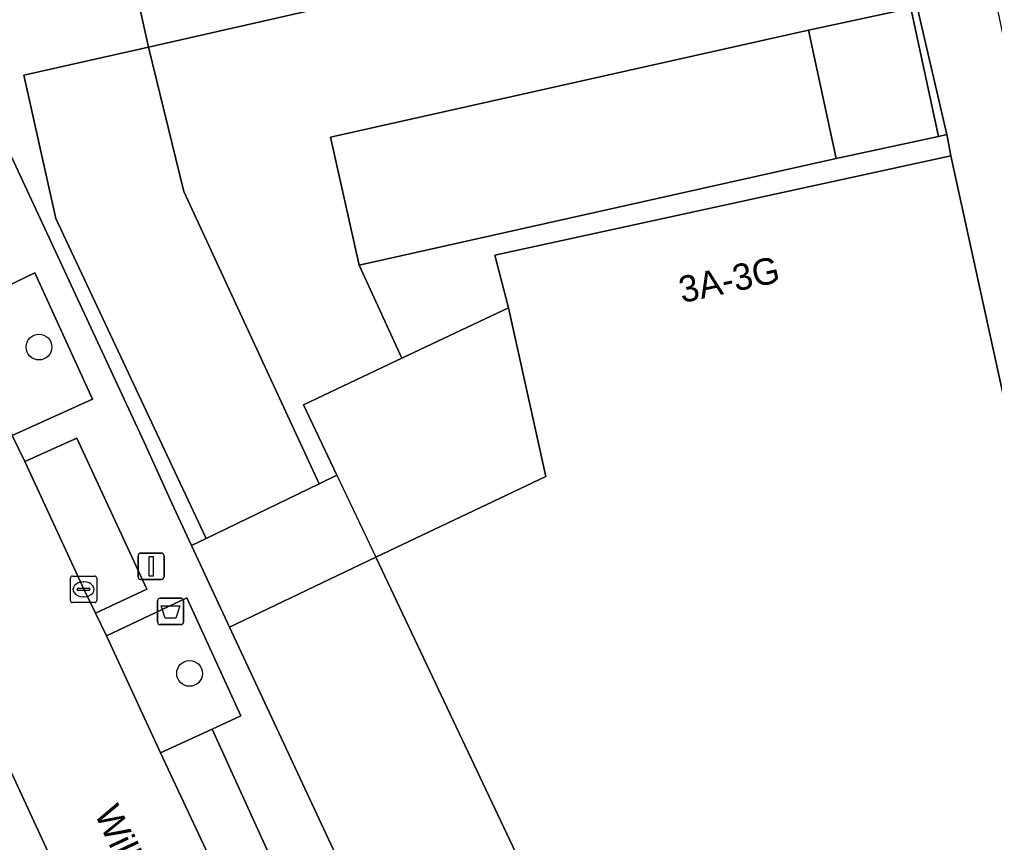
# Model space of a CAD drawing. Extents: x 160030 to 160839, y 385325 to 386450.
# Drawn here: x 160597.28 to 160634.28, y 385832.8 to 385864.05 of the extents above; entities that cross this region are included whole.
import ezdxf

# ---------------------------------------------------------------- set-up
doc = ezdxf.new("R2010")
doc.units = 0
for name, color, linetype in [('IMGEO_Afvalbak', 7, 'Continuous'), ('IMGEO_Boom', 7, 'Continuous'), ('IMGEO_Erf', 7, 'Continuous'), ('IMGEO_Groenvoorziening', 7, 'Continuous'), ('IMGEO_Kolk', 7, 'Continuous'), ('IMGEO_Lage_trafo', 7, 'Continuous'), ('IMGEO_Lichtmast', 7, 'Continuous'), ('IMGEO_Openbare_ruimte_label', 7, 'Continuous'), ('IMGEO_Pand', 7, 'Continuous'), ('IMGEO_Pand_nummerreeks', 7, 'Continuous'), ('IMGEO_Pand_overbouw', 7, 'Continuous'), ('IMGEO_Parkeervlak_open', 7, 'Continuous'), ('IMGEO_Rijbaan_lokaal_open', 7, 'Continuous'), ('IMGEO_Voetpad_open', 7, 'Continuous')]:
    doc.layers.add(name, color=color, linetype=linetype)

msp = doc.modelspace()

# ---------------------------------------------------------------- linework, layer by layer
at = {"layer": 'IMGEO_Afvalbak'}
for p, q in [((160602.518, 385841.174), (160602.518, 385841.974)), ((160602.518, 385841.974), (160602.518, 385841.174)), ((160602.618, 385842.074), (160603.408, 385842.074)), ((160603.408, 385842.074), (160602.618, 385842.074)), ((160603.508, 385841.974), (160603.508, 385841.174)), ((160603.508, 385841.174), (160603.508, 385841.974)), ((160603.408, 385841.074), (160602.618, 385841.074)), ((160602.618, 385841.074), (160603.408, 385841.074))]:
    msp.add_line(p, q, dxfattribs=at)
msp.add_lwpolyline([(160602.661, 385841.788), (160603.365, 385841.788), (160603.216, 385841.318), (160602.81, 385841.318), (160602.661, 385841.788)], dxfattribs=at)
for centre, start, end in [((160602.618, 385841.974), 90, 180), ((160602.618, 385841.974), 90, 180), ((160603.408, 385841.974), 0, 90), ((160603.408, 385841.974), 360, 90), ((160602.618, 385841.174), 180, 270), ((160602.618, 385841.174), 180, 270), ((160603.408, 385841.174), 270, 0), ((160603.408, 385841.174), 270, 0)]:
    msp.add_arc(centre, 0.1, start, end, dxfattribs=at)
at = {"layer": 'IMGEO_Boom'}
for centre in [(160598.018, 385851.61), (160603.734, 385839.22)]:
    msp.add_circle(centre, 0.489, dxfattribs=at)
at = {"layer": 'IMGEO_Erf'}
msp.add_lwpolyline([(160628.215, 385874.288), (160623.497, 385873.197), (160623.596, 385872.713), (160624.542, 385868.088), (160602.172, 385862.995), (160603.513, 385857.519), (160608.647, 385846.422), (160609.324, 385846.751), (160608.058, 385849.424), (160611.79, 385851.19), (160610.175, 385854.715), (160609.084, 385859.582), (160627.22, 385863.649), (160631.107, 385864.484), (160632.155, 385859.608), (160632.478, 385859.677), (160631.321, 385864.631), (160630.407, 385864.448)], close=True, dxfattribs=at)
at = {"layer": 'IMGEO_Groenvoorziening'}
for points in [[(160594.948, 385863.158), (160602.01, 385847.996), (160603.06, 385845.68), (160603.81, 385844.072), (160604.368, 385844.343), (160598.66, 385856.495), (160597.445, 385861.94), (160602.172, 385862.995), (160601.112, 385867.793), (160623.596, 385872.713)], [(160610.802, 385843.631), (160605.255, 385840.973), (160610.345, 385830.058), (160617.196, 385815.364), (160617.361, 385815.011)], [(160620.613, 385813.311), (160620.845, 385813.352), (160619.77, 385818.137), (160637.74, 385822.046), (160637.627, 385822.518), (160623.132, 385819.354), (160622.772, 385821.298), (160621.639, 385820.722), (160610.802, 385843.631)]]:
    msp.add_lwpolyline(points, dxfattribs=at)
for points in [[(160594.82, 385840.075), (160587.446, 385855.675), (160586.515, 385857.722), (160585.696, 385859.359), (160585.308, 385860.273), (160582.943, 385859.181), (160589.258, 385845.289), (160597.319, 385828.155), (160599.823, 385829.279)], [(160594.812, 385852.965), (160596.997, 385848.25), (160600.049, 385849.637), (160597.857, 385854.435)], [(160600.585, 385840.653), (160602.636, 385836.209), (160604.588, 385837.106), (160605.685, 385837.61), (160603.63, 385842.093)]]:
    msp.add_lwpolyline(points, close=True, dxfattribs=at)
at = {"layer": 'IMGEO_Kolk'}
for p, q in [((160599.209, 385841.987), (160599.209, 385842.839)), ((160599.284, 385842.913), (160600.136, 385842.913)), ((160599.697, 385842.693), (160599.722, 385842.693)), ((160600.21, 385842.839), (160600.21, 385841.987)), ((160599.468, 385842.407), (160599.468, 385842.419)), ((160599.906, 385842.37), (160599.508, 385842.37)), ((160599.511, 385842.456), (160599.909, 385842.456)), ((160599.952, 385842.419), (160599.952, 385842.407)), ((160599.72, 385842.133), (160599.695, 385842.133)), ((160600.136, 385841.913), (160599.284, 385841.913))]:
    msp.add_line(p, q, dxfattribs=at)
for points in [[(160599.209, 385841.987), (160599.209, 385842.839)], [(160599.284, 385842.913), (160600.136, 385842.913)], [(160600.21, 385842.839), (160600.21, 385841.987)], [(160600.136, 385841.913), (160599.284, 385841.913)]]:
    msp.add_lwpolyline(points, dxfattribs=at)
for centre, radius, start, end in [((160599.286, 385842.837), 0.0765, 91.552, 178.448), ((160599.286, 385842.837), 0.0765, 91.552, 178.448), ((160600.134, 385842.837), 0.0765, 1.552, 88.448), ((160600.134, 385842.837), 0.0765, 1.552, 88.448), ((160599.508, 385842.416), 0.0403, 85.8775, 175.7526), ((160599.505, 385842.406), 0.0366, 178.938, 274.7102), ((160599.909, 385842.413), 0.043, 264.8664, 352.4533), ((160599.913, 385842.418), 0.0386, 1.7309, 96.639), ((160599.286, 385841.989), 0.0765, 181.552, 268.448), ((160599.286, 385841.989), 0.0765, 181.552, 268.448), ((160600.134, 385841.989), 0.0765, 271.552, 358.448), ((160600.134, 385841.989), 0.0765, 271.552, 358.448)]:
    msp.add_arc(centre, radius, start, end, dxfattribs=at)
for centre, major_axis, ratio, start_param, end_param in [((160599.696, 385842.413), (-0.387, 0.002), 0.722429, 4.712389, 7.853982), ((160599.721, 385842.413), (-0.39, 0.002), 0.717154, 1.570796, 4.712389)]:
    msp.add_ellipse(centre, major_axis=major_axis, ratio=ratio, start_param=start_param, end_param=end_param, dxfattribs=at)
at = {"layer": 'IMGEO_Lage_trafo'}
msp.add_lwpolyline([(160632.155, 385859.608), (160631.107, 385864.484), (160627.22, 385863.649), (160628.269, 385858.772)], close=True, dxfattribs=at)
at = {"layer": 'IMGEO_Lichtmast'}
for p, q in [((160601.776, 385842.888), (160601.776, 385843.688)), ((160601.776, 385843.688), (160601.776, 385842.888)), ((160601.876, 385843.788), (160602.666, 385843.788)), ((160602.666, 385843.788), (160601.876, 385843.788)), ((160602.766, 385843.688), (160602.766, 385842.888)), ((160602.766, 385842.888), (160602.766, 385843.688)), ((160602.666, 385842.788), (160601.876, 385842.788)), ((160601.876, 385842.788), (160602.666, 385842.788))]:
    msp.add_line(p, q, dxfattribs=at)
msp.add_lwpolyline([(160602.196, 385843.663), (160602.346, 385843.663), (160602.346, 385842.913), (160602.196, 385842.913), (160602.196, 385843.663)], dxfattribs=at)
for centre, start, end in [((160601.876, 385843.688), 90, 180), ((160601.876, 385843.688), 90, 180), ((160602.666, 385843.688), 0, 90), ((160602.666, 385843.688), 360, 90), ((160601.876, 385842.888), 180, 270), ((160601.876, 385842.888), 180, 270), ((160602.666, 385842.888), 270, 0), ((160602.666, 385842.888), 270, 0)]:
    msp.add_arc(centre, 0.1, start, end, dxfattribs=at)
at = {"layer": 'IMGEO_Pand'}
msp.add_lwpolyline([(160640.43, 385823.13), (160636.213, 385842.456), (160632.632, 385858.869), (160615.313, 385855.096), (160615.84, 385853.105), (160617.252, 385846.7), (160610.802, 385843.631), (160621.639, 385820.722), (160622.772, 385821.298), (160623.132, 385819.354), (160637.627, 385822.518)], close=True, dxfattribs=at)
at = {"layer": 'IMGEO_Pand_overbouw'}
msp.add_lwpolyline([(160608.058, 385849.424), (160609.324, 385846.751), (160610.802, 385843.631), (160617.252, 385846.7), (160615.84, 385853.105), (160611.79, 385851.19)], close=True, dxfattribs=at)
at = {"layer": 'IMGEO_Parkeervlak_open'}
for points in [[(160623.596, 385872.713), (160601.112, 385867.793), (160602.172, 385862.995), (160624.542, 385868.088)], [(160627.22, 385863.649), (160609.084, 385859.582), (160610.175, 385854.715), (160628.269, 385858.772)], [(160602.172, 385862.995), (160597.445, 385861.94), (160598.66, 385856.495), (160604.368, 385844.343), (160608.647, 385846.422), (160603.513, 385857.519)], [(160597.483, 385847.26), (160599.736, 385842.399), (160600.158, 385841.507), (160602.117, 385842.421), (160599.457, 385848.148)], [(160604.588, 385837.106), (160602.636, 385836.209), (160604.943, 385831.269), (160606.849, 385832.15)]]:
    msp.add_lwpolyline(points, close=True, dxfattribs=at)
at = {"layer": 'IMGEO_Rijbaan_lokaal_open'}
msp.add_lwpolyline([(160594.82, 385840.075), (160599.823, 385829.279), (160604.674, 385818.809), (160606.832, 385814.157), (160611.859, 385816.433), (160610.396, 385819.528), (160609.722, 385820.953), (160609.645, 385821.127), (160607.195, 385826.433), (160606.787, 385827.247), (160604.943, 385831.269), (160602.636, 385836.209), (160600.585, 385840.653), (160600.158, 385841.507), (160599.736, 385842.399), (160597.483, 385847.26), (160596.997, 385848.25)], dxfattribs=at)
at = {"layer": 'IMGEO_Voetpad_open'}
for points in [[(160637.092, 385851.736), (160634.649, 385863.282), (160632.742, 385872.299), (160632.21, 385875.088), (160629.316, 385874.508), (160631.321, 385864.631), (160632.478, 385859.677), (160632.488, 385859.634), (160632.632, 385858.869), (160636.213, 385842.456), (160640.43, 385823.13), (160637.627, 385822.518), (160637.74, 385822.046), (160638.904, 385817.087), (160639.552, 385814.326), (160640.679, 385814.552), (160646.6, 385815.891), (160647.254, 385819.037)], [(160610.345, 385830.058), (160605.255, 385840.973), (160603.81, 385844.072), (160603.06, 385845.68), (160602.01, 385847.996), (160594.948, 385863.158)], [(160594.812, 385852.965), (160597.857, 385854.435), (160600.049, 385849.637), (160596.997, 385848.25), (160597.483, 385847.26), (160599.457, 385848.148), (160602.117, 385842.421), (160600.158, 385841.507), (160600.585, 385840.653), (160603.63, 385842.093), (160605.685, 385837.61), (160604.588, 385837.106), (160606.849, 385832.15)]]:
    msp.add_lwpolyline(points, dxfattribs=at)
for points in [[(160615.313, 385855.096), (160632.632, 385858.869), (160632.488, 385859.634), (160632.478, 385859.677), (160632.155, 385859.608), (160628.269, 385858.772), (160610.175, 385854.715), (160611.79, 385851.19), (160615.84, 385853.105)], [(160615.84, 385853.105), (160611.79, 385851.19), (160608.058, 385849.424), (160609.324, 385846.751), (160608.647, 385846.422), (160604.368, 385844.343), (160603.81, 385844.072), (160605.255, 385840.973), (160610.802, 385843.631), (160617.252, 385846.7)]]:
    msp.add_lwpolyline(points, close=True, dxfattribs=at)

# ---------------------------------------------------------------- texts
at = {"layer": 'IMGEO_Openbare_ruimte_label'}
msp.add_text('Willem van Kesselstraat', height=1, rotation=295.1035, dxfattribs=at).set_placement((160600.102, 385833.919))
at = {"layer": 'IMGEO_Pand_nummerreeks'}
msp.add_text('3A-3G', height=1, rotation=12.2782, dxfattribs=at).set_placement((160622.429, 385853.277))

doc.saveas('drawing.dxf')
